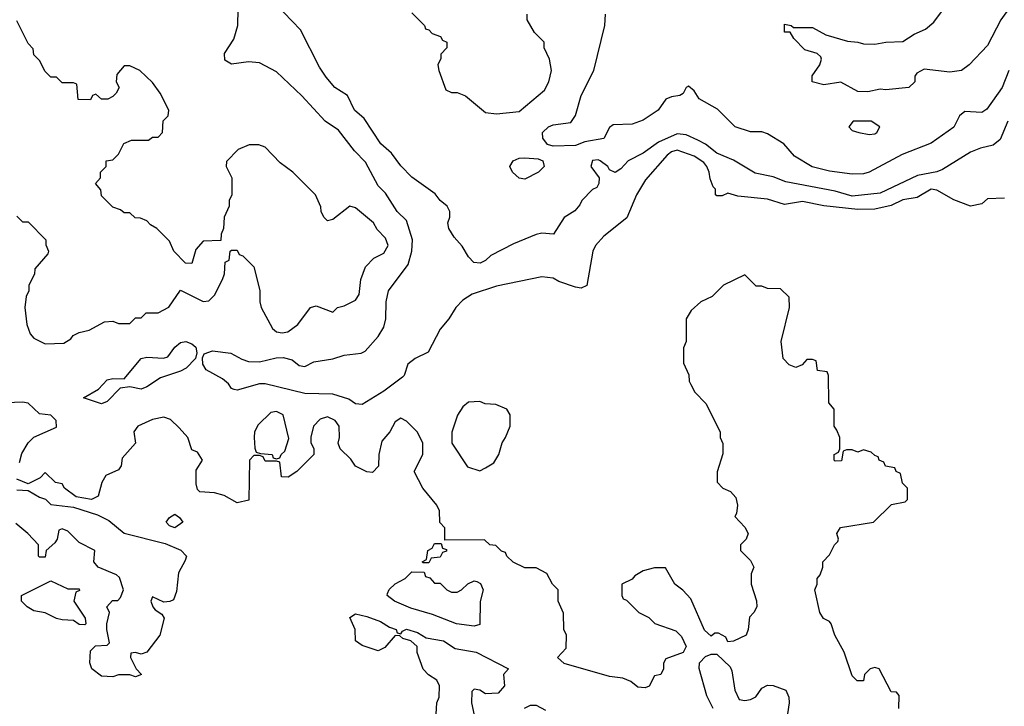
# Model space of a CAD drawing. Header units: inches. Extents: x 2380053 to 2584298, y 380219 to 546618.
# Tile 503 of 656: x 2484100 to 2487589, y 484618 to 487050. Entities that reach past the tile are written whole.
import ezdxf

# ---------------------------------------------------------------- set-up
doc = ezdxf.new("R2010")
doc.units = ezdxf.units.IN
doc.header["$MEASUREMENT"] = 0
doc.layers.add('C4488', color=7, linetype='Continuous')

msp = doc.modelspace()

# ---------------------------------------------------------------- linework, layer by layer
at = {"layer": 'C4488', "color": 2}
for points, elevation in [([(2487590, 486418), (2487530, 486415.3), (2487510, 486398), (2487470, 486389), (2487410, 486412.3), (2487350, 486446.6), (2487330, 486449.4), (2487280.4, 486419.6), (2487230, 486411.3), (2487187.9, 486392.1), (2487130, 486379.1), (2487070, 486377.2), (2486950, 486391), (2486874.2, 486405.8), (2486810, 486395.1), (2486750, 486414.5), (2486645.2, 486425.2), (2486610, 486435.3), (2486590, 486426), (2486570, 486426), (2486566, 486430), (2486566, 486450), (2486558, 486458), (2486546.8, 486486.8), (2486543.6, 486510), (2486535.6, 486530), (2486524.1, 486544.1), (2486490, 486566.6), (2486430, 486588.2), (2486410, 486582), (2486394.4, 486570), (2486317.6, 486482.4), (2486285.3, 486430), (2486251.8, 486348.2), (2486170, 486283.7), (2486140.7, 486250), (2486130.7, 486230), (2486110, 486108.7), (2486090, 486099), (2486070, 486102), (2486010, 486122), (2485990, 486134), (2485950, 486139), (2485790, 486106), (2485702.9, 486077.1), (2485670, 486056.2), (2485645.5, 486030), (2485620.5, 485990), (2485590, 485954), (2485547.7, 485872.3), (2485501, 485850), (2485474.8, 485830), (2485462.8, 485790), (2485456.1, 485783.9), (2485390, 485733.6), (2485313, 485687), (2485290, 485689.6), (2485265.7, 485705.7), (2485210, 485723.5), (2485110, 485726.3), (2484970, 485760.5), (2484950, 485760.5), (2484870, 485738), (2484860.1, 485740.1), (2484850, 485744), (2484839.6, 485759.6), (2484818, 485778), (2484760.9, 485810), (2484749, 485830), (2484748, 485852), (2484753.2, 485866.8), (2484783.3, 485876.7), (2484848.5, 485868.5), (2484886.9, 485846.9), (2484910, 485839.3), (2484950, 485838), (2485008.1, 485851.9), (2485033.4, 485853.4), (2485064.9, 485844.9), (2485090, 485824.7), (2485110, 485821), (2485142.3, 485837.7), (2485210, 485848.5), (2485250, 485861.6), (2485310, 485868.4), (2485323.9, 485876.1), (2485370, 485927.7), (2485390, 485961), (2485397, 485990), (2485398.4, 486050), (2485407, 486090), (2485476.9, 486183.1), (2485489.6, 486230), (2485492, 486270), (2485470, 486339), (2485438, 486370), (2485395.6, 486435.6), (2485370, 486461.2), (2485325.4, 486545.4), (2485285.8, 486585.8), (2485230, 486659), (2485182, 486690), (2485100.1, 486780.1), (2485010, 486865.2), (2484950, 486897.2), (2484910, 486900.9), (2484850, 486892.7), (2484827.2, 486907.2), (2484826, 486930), (2484858.9, 486981.1), (2484873.2, 487030), (2484874.8, 487145.2)], 34), ([(2487601.6, 486690), (2487574.9, 486625.1), (2487550, 486605.1), (2487505.1, 486594.9), (2487470, 486580.7), (2487370, 486519.7), (2487350, 486511.5), (2487282.2, 486497.8), (2487150, 486435.1), (2487050, 486425.1), (2486990, 486443), (2486815.6, 486475.6), (2486770, 486493.3), (2486706.7, 486506.7), (2486630, 486552.7), (2486570, 486576.9), (2486530, 486609.6), (2486503.7, 486623.7), (2486462.3, 486642.3), (2486430, 486645.1), (2486363.6, 486616.4), (2486310, 486577), (2486256, 486550), (2486230, 486522), (2486210, 486508.7), (2486190, 486518), (2486184, 486530), (2486157.2, 486550), (2486150, 486553.6), (2486130, 486551.8), (2486124, 486530), (2486154, 486490), (2486152, 486470), (2486144.7, 486455.3), (2486130, 486448), (2486092, 486410), (2486085.4, 486394.6), (2486066.8, 486373.2), (2486030, 486349), (2485992, 486290), (2485950, 486294), (2485930, 486289.2), (2485850, 486256), (2485770, 486215.1), (2485750, 486197), (2485731.9, 486188.1), (2485709.4, 486190), (2485689.8, 486209.8), (2485668.1, 486248.1), (2485639.5, 486279.5), (2485621.2, 486310), (2485617.2, 486330), (2485624, 486350), (2485624, 486370), (2485615.3, 486390), (2485590, 486409), (2485572.7, 486432.7), (2485490, 486492.3), (2485450, 486532.3), (2485417.1, 486577.1), (2485379.5, 486610), (2485320.1, 486700.1), (2485286, 486730), (2485260.9, 486780.9), (2485216, 486810), (2485186.1, 486846.1), (2485162.2, 486882.3), (2485094.3, 487014.3), (2485006, 487106)], 30), ([(2487610, 487095.1), (2487577, 487050), (2487530, 486959), (2487464.7, 486890), (2487438, 486870), (2487395.9, 486864.1), (2487305.4, 486874.6), (2487279.6, 486860.4), (2487272, 486850), (2487272, 486830), (2487250.7, 486809.3), (2487170, 486801.2), (2487150, 486804), (2487105.4, 486794.6), (2487070, 486795.3), (2487010, 486828.7), (2486950, 486819), (2486908.7, 486830), (2486908.4, 486851.6), (2486935.3, 486890), (2486942, 486910), (2486939, 486919), (2486926, 486930), (2486882.7, 486942.7), (2486843.1, 486983.1), (2486830, 487006), (2486810, 487006), (2486810, 487034), (2486834, 487030), (2486842, 487022), (2486910, 487022), (2486956.4, 486996.4), (2487033.7, 486973.7), (2487070, 486970.5), (2487090, 486964), (2487130, 486963), (2487170, 486970.5), (2487230, 486973), (2487270, 486998.4), (2487310, 487016.4), (2487339.1, 487040.9), (2487370, 487082.8)], 22), ([(2484090, 486354), (2484110, 486334), (2484130, 486334), (2484192, 486270), (2484192.7, 486252.7), (2484202, 486230), (2484199.6, 486220.4), (2484152.7, 486167.3), (2484151.6, 486148.4), (2484132, 486110), (2484132, 486090), (2484122, 486070), (2484118, 486030), (2484124.7, 485970), (2484136.9, 485936.9), (2484150, 485922), (2484190, 485902), (2484256.4, 485903.6), (2484280.4, 485919.6), (2484289.1, 485930.9), (2484310, 485942), (2484346, 485950), (2484400.4, 485979.6), (2484430, 485982), (2484450, 485974), (2484490, 485974), (2484510, 485994), (2484530, 485994), (2484548.4, 486011.6), (2484590, 486012), (2484628.4, 486031.6), (2484670, 486092), (2484750, 486052), (2484770, 486054), (2484790, 486074), (2484818, 486130), (2484826, 486150), (2484828.4, 486191.6), (2484842, 486198), (2484846, 486230), (2484850, 486234), (2484870, 486234), (2484878, 486218), (2484890, 486214), (2484930, 486174), (2484950.9, 486090.9), (2484951, 486050), (2484956, 486030), (2484995.9, 485955.9), (2485010, 485944), (2485030, 485940.5), (2485050, 485943.8), (2485086, 485970), (2485130, 486031), (2485150, 486036), (2485210, 486014), (2485226, 486030), (2485250, 486036), (2485290, 486056), (2485303.2, 486076.8), (2485309.3, 486130), (2485325.4, 486174.6), (2485355.1, 486204.9), (2485390, 486222.8), (2485405.2, 486250), (2485395.9, 486275.9), (2485366.3, 486306.3), (2485353.2, 486330), (2485290, 486384), (2485270, 486389), (2485210, 486342), (2485190, 486338), (2485178, 486350), (2485168, 486370), (2485167.3, 486387.3), (2485148, 486430), (2485068, 486510), (2485023.1, 486543.1), (2484970, 486598), (2484947.3, 486607.3), (2484912.7, 486607.3), (2484874, 486590), (2484832.7, 486547.3), (2484832, 486530), (2484851.3, 486490), (2484852, 486430), (2484842, 486410), (2484842, 486390), (2484824.7, 486350), (2484822, 486310), (2484814, 486290), (2484812.7, 486267.3), (2484750, 486266), (2484723.6, 486236.4), (2484710, 486186), (2484687.3, 486187.3), (2484646, 486230), (2484630, 486266), (2484586, 486310), (2484563.1, 486323.1), (2484550, 486338), (2484527.3, 486347.3), (2484508.4, 486348.4), (2484490, 486366), (2484470, 486366), (2484456.4, 486376.4), (2484430, 486386), (2484390, 486426), (2484387.3, 486447.3), (2484368, 486470), (2484386, 486490), (2484386, 486510), (2484406, 486530), (2484406, 486550), (2484430, 486554), (2484450, 486574), (2484468.9, 486611.1), (2484496.4, 486623.6), (2484556.4, 486623.6), (2484570, 486634), (2484590, 486634), (2484606, 486650), (2484608.4, 486691.6), (2484626, 486710), (2484628, 486730), (2484598, 486790), (2484570, 486828), (2484526, 486870), (2484490, 486886), (2484470, 486886), (2484443.6, 486856.4), (2484442, 486830), (2484452, 486810), (2484442, 486790), (2484430, 486778), (2484411.6, 486768.4), (2484390, 486768), (2484370, 486786), (2484358, 486782), (2484350, 486766), (2484307.3, 486767.3), (2484302, 486822), (2484290, 486826), (2484250, 486826), (2484230, 486846), (2484210, 486846), (2484190, 486866), (2484170, 486906), (2484150, 486926), (2484147.3, 486947.3), (2484130, 486966), (2484090, 487046)], 38), ([(2485490, 487074), (2485534, 487030), (2485538, 487018), (2485550, 487014), (2485561, 487001), (2485590.6, 486990.6), (2485598, 486978), (2485614, 486970), (2485614, 486950), (2485592, 486928), (2485592, 486912), (2485582, 486890), (2485584.7, 486870), (2485610, 486802), (2485630, 486792), (2485650, 486792), (2485679.8, 486779.8), (2485750, 486721), (2485790, 486716), (2485870, 486724.7), (2485960.2, 486799.8), (2485975.3, 486830), (2485984, 486870), (2485978, 486910), (2485958, 486950), (2485958, 486970), (2485924.7, 487004.7), (2485898, 487050), (2485898, 487070)], 30), ([(2487605.5, 486870), (2487582, 486810), (2487527.5, 486732.5), (2487510, 486721.2), (2487450, 486725.2), (2487430.5, 486709.5), (2487410, 486669), (2487330, 486612.3), (2487227.7, 486572.3), (2487110.3, 486509.7), (2487090, 486503.6), (2487050, 486502.9), (2486970, 486514), (2486908.3, 486528.3), (2486846.2, 486566.2), (2486808, 486610), (2486750, 486646), (2486730, 486652.7), (2486690, 486652.7), (2486635.3, 486670), (2486572.7, 486732.7), (2486508, 486770), (2486490, 486798), (2486470, 486814), (2486462, 486810), (2486451.3, 486788.7), (2486438.8, 486781.2), (2486410, 486777.2), (2486390, 486768.7), (2486362.8, 486730), (2486310, 486694), (2486270, 486679.5), (2486202.8, 486677.2), (2486190, 486668), (2486170, 486629.2), (2486102.5, 486617.5), (2486070, 486604), (2485990, 486602), (2485970, 486608), (2485954, 486630), (2485953.2, 486650), (2485974, 486670), (2485990, 486678), (2486053.6, 486686.4), (2486069.3, 486710.7), (2486090, 486782), (2486134.5, 486870), (2486173.2, 487030), (2486176, 487070)], 26), ([(2487215.3, 484610), (2487216.4, 484656.4), (2487207.3, 484667.3), (2487188.7, 484668.7), (2487146, 484750), (2487130, 484755.3), (2487114, 484750), (2487094, 484730), (2487090, 484708), (2487068.4, 484708.4), (2487050, 484726), (2487022, 484810), (2486988.7, 484870), (2486975.3, 484910), (2486970, 484918), (2486948.9, 484928.9), (2486935.3, 484950), (2486918, 485030), (2486926, 485050), (2486926, 485070), (2486936.4, 485083.6), (2486946, 485110), (2486946, 485130), (2486970, 485154), (2486988, 485190), (2486999, 485201), (2487002, 485210), (2486995.3, 485230), (2487009.3, 485250.7), (2487126, 485270), (2487190, 485332), (2487238, 485342), (2487246, 485350), (2487246, 485390), (2487228.4, 485408.4), (2487222, 485442), (2487206, 485450), (2487202, 485462), (2487168.4, 485468.4), (2487162, 485482), (2487146, 485490), (2487142, 485502), (2487130, 485506), (2487118, 485518), (2487090, 485526), (2487070, 485518), (2487050, 485526), (2487030, 485526), (2487018, 485522), (2487012.7, 485487.3), (2486990, 485486), (2486986, 485490), (2486986, 485510), (2487002, 485518), (2487006, 485530), (2487006, 485570), (2486996.4, 485596.4), (2486986, 485610), (2486986, 485670), (2486967.3, 485692.7), (2486966, 485790), (2486962, 485802), (2486927.3, 485807.3), (2486922, 485842), (2486910, 485846), (2486890, 485846), (2486872.7, 485827.3), (2486850, 485818), (2486827.3, 485827.3), (2486806, 485850), (2486798, 485910), (2486828, 486030), (2486827.3, 486067.3), (2486796.4, 486096.4), (2486750, 486098), (2486730, 486106), (2486710, 486106), (2486670, 486146), (2486594, 486110), (2486554, 486070), (2486514, 486050), (2486479.6, 486020.4), (2486462, 485990), (2486462, 485910), (2486452.7, 485887.3), (2486452, 485850), (2486452.7, 485832.7), (2486471.6, 485791.6), (2486472, 485770), (2486478, 485758), (2486492, 485730), (2486532, 485690), (2486582, 485590), (2486582, 485570), (2486591.6, 485548.4), (2486591.6, 485511.6), (2486571.6, 485448.4), (2486571.6, 485411.6), (2486592, 485390), (2486618.8, 485378.8), (2486637.5, 485357.5), (2486644, 485330), (2486639.8, 485300.2), (2486634, 485290), (2486670, 485252), (2486682, 485230), (2486674, 485210), (2486654, 485190), (2486654, 485170), (2486690, 485134), (2486702, 485110), (2486692.7, 485087.3), (2486692, 485050), (2486711.1, 484991.1), (2486712, 484970), (2486702, 484950), (2486686, 484934), (2486682, 484890), (2486674, 484870), (2486630, 484848), (2486610, 484846), (2486602, 484862), (2486576.4, 484876.4), (2486563.6, 484876.4), (2486550, 484866), (2486527.3, 484887.3), (2486478, 484998), (2486450, 485028.7), (2486422, 485050), (2486388, 485108), (2486350, 485108.7), (2486310, 485098), (2486279.6, 485080.4), (2486270, 485068), (2486234, 485050), (2486234, 485010), (2486238, 484998), (2486250, 484994), (2486294, 484950), (2486330, 484932), (2486351.1, 484911.1), (2486425.4, 484885.4), (2486445.4, 484865.4), (2486462, 484830), (2486451.3, 484808.7), (2486390, 484786), (2486382, 484770), (2486382, 484750), (2486372, 484730), (2486350, 484726), (2486331.1, 484688.9), (2486316.9, 484683.1), (2486290, 484685.2), (2486265.6, 484705.6), (2486237.2, 484717.2), (2486190, 484722.7), (2486030, 484769.3), (2486006, 484790), (2486036.4, 484823.6), (2486038, 484870), (2486028, 484890), (2486027.3, 484947.3), (2486008, 484990), (2486008, 485030), (2485988, 485050), (2485968.4, 485088.4), (2485930, 485108), (2485890, 485108.7), (2485848.4, 485128.4), (2485826, 485150), (2485822, 485162), (2485807.3, 485167.3), (2485787.3, 485187.3), (2485766, 485190), (2485747.3, 485207.3), (2485606, 485206), (2485606, 485250), (2485588.4, 485268.4), (2485588, 485310), (2485578, 485330), (2485528, 485390), (2485498, 485450), (2485528.7, 485510), (2485528.7, 485550), (2485509.1, 485589.1), (2485470, 485628), (2485450, 485638), (2485430, 485626), (2485411.3, 485590), (2485383.5, 485556.5), (2485372, 485510), (2485371.6, 485468.4), (2485350, 485446), (2485330, 485448), (2485290, 485468), (2485272.9, 485492.9), (2485235.3, 485530), (2485228, 485550), (2485233.2, 485570), (2485232.3, 485610), (2485217.2, 485630), (2485190, 485642.7), (2485164.7, 485635.3), (2485140.7, 485610), (2485131.3, 485571.3), (2485132, 485552), (2485142, 485530), (2485142, 485510), (2485082, 485450), (2485050.9, 485429.1), (2485028, 485430), (2485022, 485482), (2485010, 485486), (2484970, 485486), (2484962, 485502), (2484950, 485506), (2484930, 485506), (2484914, 485490), (2484911.6, 485348.4), (2484870, 485338), (2484824.7, 485364.7), (2484790, 485374), (2484738, 485378), (2484730, 485386), (2484725.2, 485405.2), (2484725.6, 485454.4), (2484748, 485490), (2484730, 485518), (2484710, 485526), (2484695.3, 485570), (2484664.7, 485604.7), (2484633.6, 485633.6), (2484610, 485642), (2484570, 485633.2), (2484518, 485610), (2484504.7, 485590), (2484510.6, 485549.4), (2484462.8, 485497.2), (2484458.8, 485470), (2484450, 485455.3), (2484404.7, 485435.3), (2484391.3, 485410), (2484378, 485362), (2484354, 485350), (2484300.2, 485360.2), (2484258, 485390), (2484250, 485406), (2484226, 485410), (2484190, 485446), (2484172.7, 485427.3), (2484130, 485406), (2484090, 485422)], 38), ([(2484098.6, 485481.4), (2484106.8, 485513.2), (2484129.5, 485550.5), (2484149.4, 485570.6), (2484230, 485606.8), (2484229, 485630), (2484210, 485649), (2484170, 485654), (2484130, 485691.3), (2484110, 485695.1), (2484052.3, 485692.3)], 38), ([(2484090, 485384.7), (2484130, 485382), (2484170, 485358), (2484190.9, 485350.9), (2484210, 485332), (2484290, 485322.8), (2484375.9, 485295.9), (2484416.1, 485276.1), (2484470, 485231), (2484614.9, 485194.9), (2484670.3, 485170.3), (2484691, 485150), (2484686.4, 485133.6), (2484662, 485090), (2484655.3, 485024.7), (2484644.7, 484995.3), (2484631.6, 484988.4), (2484610, 484986), (2484570, 485006), (2484564.7, 484990), (2484572, 484970), (2484579.6, 484959.6), (2484603.6, 484943.6), (2484611.3, 484930), (2484596, 484870), (2484550.7, 484809.3), (2484530, 484802), (2484510, 484808), (2484494, 484806), (2484492, 484790), (2484512, 484750), (2484531, 484730), (2484510, 484722), (2484490, 484728.7), (2484450, 484728.7), (2484430, 484722), (2484390, 484724), (2484355.3, 484750), (2484348.4, 484771.6), (2484350, 484814), (2484368.4, 484831.6), (2484410, 484834), (2484418, 484842), (2484408, 484890), (2484408, 484910), (2484418, 484950), (2484408, 484970), (2484428, 484992), (2484447.3, 484992.7), (2484456.4, 485003.6), (2484468, 485030), (2484453.6, 485073.6), (2484443.1, 485083.1), (2484378, 485110), (2484362, 485130), (2484366, 485170), (2484310, 485198), (2484270, 485238), (2484250, 485246), (2484238, 485242), (2484232, 485210), (2484223.6, 485196.4), (2484194, 485170), (2484190, 485146), (2484170, 485146), (2484166, 485150), (2484166, 485190), (2484128, 485230), (2484085.6, 485265.6)], 38), ([(2485575.3, 484590), (2485578, 484630), (2485586, 484650), (2485588, 484690), (2485578, 484710), (2485548.9, 484728.9), (2485529.1, 484749.1), (2485508.4, 484808.4), (2485508, 484830), (2485486, 484850), (2485458, 484858), (2485447.3, 484867.3), (2485430, 484868), (2485394, 484826), (2485370, 484814), (2485313.2, 484833.2), (2485289.3, 484849.3), (2485288.7, 484890), (2485270, 484932), (2485290, 484944.7), (2485330, 484936.3), (2485378.4, 484918.4), (2485410, 484898), (2485434, 484890), (2485438, 484878), (2485450, 484874), (2485456.4, 484883.6), (2485470, 484890.7), (2485510, 484878.8), (2485539.8, 484859.8), (2485602, 484850), (2485643, 484823), (2485718, 484810), (2485832, 484750), (2485814, 484730), (2485818, 484690), (2485795.3, 484664.7), (2485750, 484662), (2485730, 484675.3), (2485710, 484678), (2485702, 484670), (2485701, 484630), (2485714, 484570)], 38), ([(2486558, 484610), (2486535.3, 484655.3), (2486508.4, 484751.6), (2486508.7, 484771.3), (2486530, 484794), (2486550, 484802), (2486570, 484802), (2486617.3, 484757.3), (2486623.5, 484743.5), (2486634.4, 484674.4), (2486650, 484642), (2486670, 484638), (2486690, 484642), (2486708.4, 484651.6), (2486730, 484682), (2486750, 484692), (2486770, 484691.3), (2486814.8, 484674.8), (2486826, 484650), (2486826.8, 484630), (2486811.1, 484528.9)], 38), ([(2485888.9, 484611.1), (2485910, 484622), (2485930, 484622), (2485963.6, 484603.6)], 38)]:
    msp.add_lwpolyline(points, dxfattribs=dict(at, elevation=elevation))
for points, elevation in [([(2487118, 486690), (2487054, 486690), (2487038, 486670), (2487050, 486658), (2487074, 486650), (2487110, 486642.8), (2487130, 486646), (2487138, 486650), (2487148, 486670)], 26), ([(2485890, 486485.2), (2485870, 486489), (2485846, 486510), (2485837.2, 486530), (2485848.7, 486550), (2485870, 486559.1), (2485890, 486560.7), (2485936.9, 486556.9), (2485954, 486550), (2485958, 486530), (2485938, 486510)], 26), ([(2484530, 485741.6), (2484490, 485749.4), (2484455.3, 485744.7), (2484410, 485698), (2484390, 485689), (2484326, 485710), (2484378.9, 485741.1), (2484410, 485774), (2484430, 485778.8), (2484470, 485778), (2484529.7, 485850.3), (2484550, 485854), (2484609.6, 485850.4), (2484624.8, 485855.2), (2484650, 485890.4), (2484670, 485906), (2484688, 485910), (2484710, 485902), (2484724, 485890), (2484727.3, 485870), (2484722.8, 485850), (2484690, 485815.1), (2484670, 485804.5), (2484598.3, 485781.7), (2484550, 485749.6)], 34), ([(2485730, 485698), (2485690, 485695.3), (2485670, 485678), (2485651.1, 485648.9), (2485631.6, 485588.4), (2485631.3, 485550), (2485686.4, 485466.4), (2485730, 485452), (2485750, 485462), (2485780.4, 485479.6), (2485798, 485510), (2485809.3, 485550.7), (2485822, 485570), (2485838, 485610), (2485838, 485650), (2485826, 485670), (2485787.3, 485687.3), (2485748.9, 485688.9)], 38), ([(2485010, 485662), (2484990, 485658), (2484945.4, 485614.6), (2484931.3, 485590), (2484931, 485570), (2484932.7, 485532.7), (2484938, 485518), (2484952.7, 485512.7), (2484994, 485510), (2484998, 485498), (2485010, 485494), (2485022, 485498), (2485026, 485510), (2485039, 485521), (2485054, 485566), (2485034, 485650)], 38), ([(2484650, 485249.4), (2484630, 485257.2), (2484619.3, 485270), (2484630, 485286), (2484650, 485298), (2484666.4, 485286.4), (2484678, 485270)], 38), ([(2485530, 485126), (2485526, 485130), (2485542, 485138), (2485546, 485170), (2485562, 485178), (2485570, 485194), (2485594, 485194), (2485598, 485178), (2485612.7, 485172.7), (2485612.7, 485167.3), (2485598, 485162), (2485590, 485146), (2485558, 485142), (2485550, 485126)], 38), ([(2485570, 485054), (2485590, 485054), (2485614, 485030), (2485630, 485022), (2485650, 485022), (2485666, 485030), (2485688.4, 485051.6), (2485710, 485062), (2485719.6, 485059.6), (2485732.7, 485052.7), (2485742, 485030), (2485731.6, 484988.4), (2485730, 484908), (2485710, 484902), (2485648, 484910), (2485562.5, 484942.5), (2485485.4, 484965.4), (2485428, 484990), (2485402, 485010), (2485403.1, 485016.9), (2485408.9, 485031.1), (2485430, 485052), (2485466, 485070), (2485490, 485094), (2485532.7, 485092.7), (2485538, 485078), (2485552.7, 485072.7)], 38), ([(2484270, 485034), (2484310, 485034), (2484312, 485028), (2484298, 485022), (2484292, 484990), (2484332, 484930), (2484334, 484910), (2484330, 484906), (2484310, 484908), (2484290, 484922), (2484250, 484924), (2484230, 484929), (2484190, 484949.2), (2484150, 484955.3), (2484126, 484970), (2484106, 484990), (2484106, 485010), (2484210, 485062)], 38)]:
    msp.add_lwpolyline(points, close=True, dxfattribs=dict(at, elevation=elevation))

doc.saveas('drawing.dxf')
